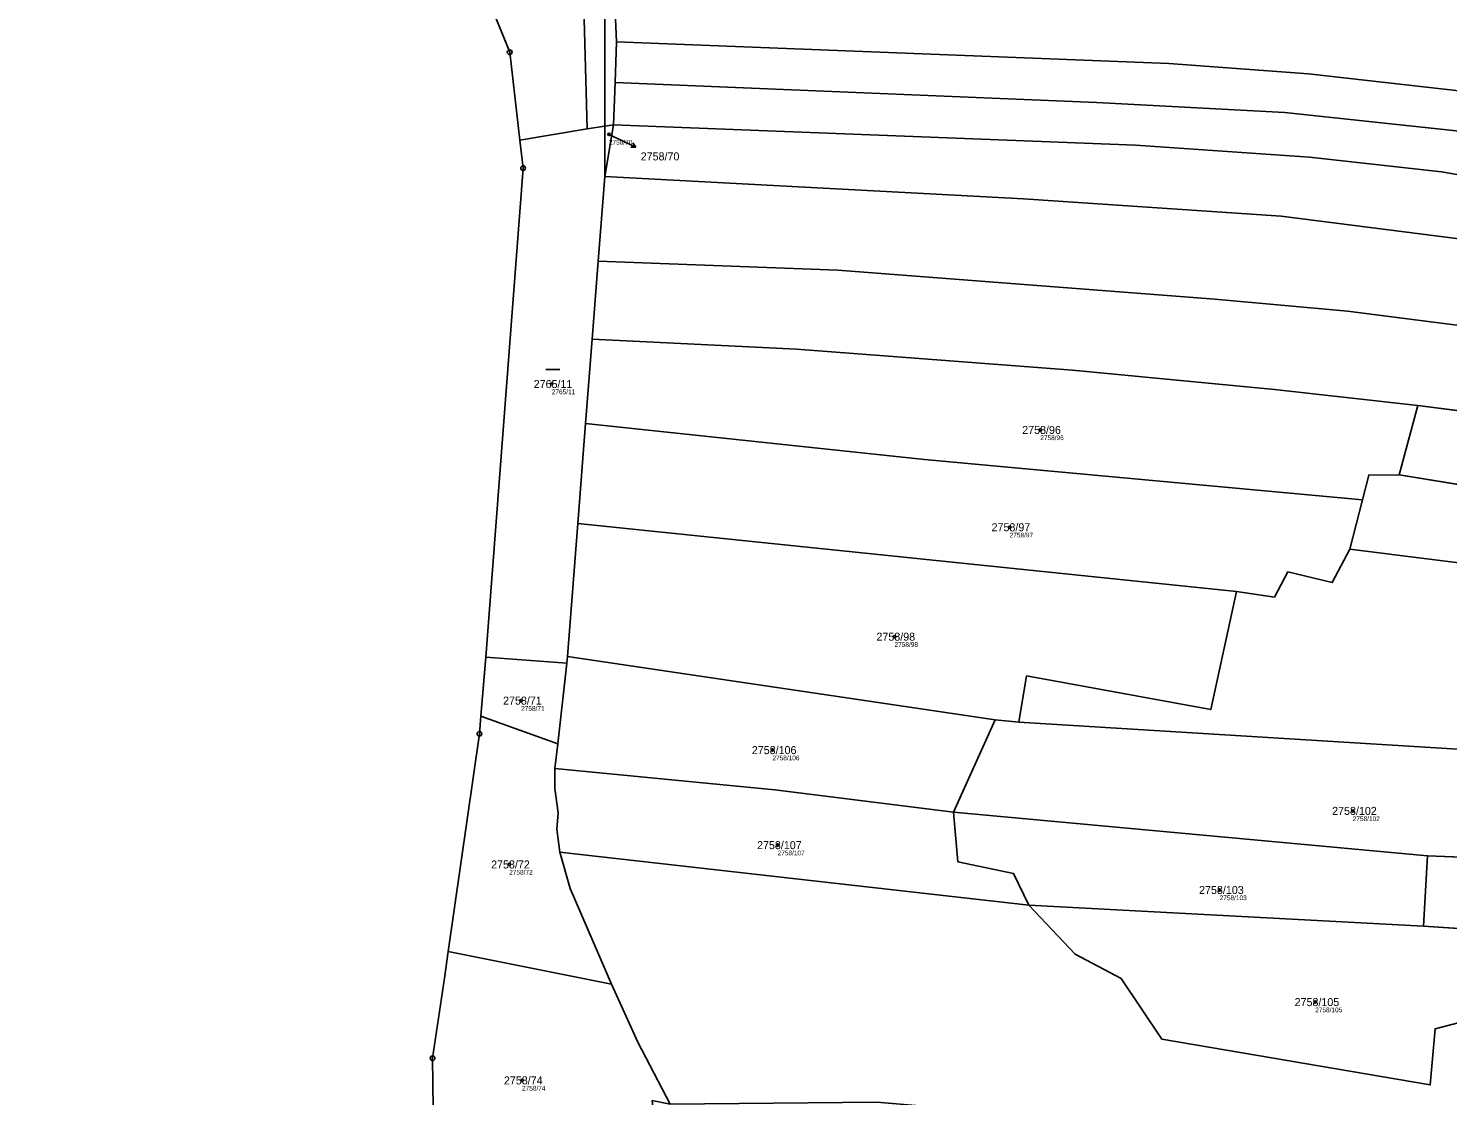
# Model space of a CAD drawing. Extents: x -739214 to -733252, y -1147612 to -1142842.
# Drawn here: x -738866.3 to -738564.8, y -1144581.7 to -1144355 of the extents above; entities that cross this region are included whole.
import ezdxf

# ---------------------------------------------------------------- set-up
doc = ezdxf.new("R2010")
doc.units = 0
for name, color, linetype in [('Definiční body', 7, 'Continuous'), ('Hranice parcel', 7, 'Continuous'), ('Parcelní čísla', 7, 'Continuous'), ('Polygon ku', 7, 'Continuous'), ('Polygon parcely', 7, 'Continuous'), ('Pop  PČ popisy', 7, 'Continuous'), ('Značky bodu BP', 7, 'Continuous'), ('Značky kultur', 7, 'Continuous')]:
    doc.layers.add(name, color=color, linetype=linetype)

msp = doc.modelspace()

# ---------------------------------------------------------------- linework, layer by layer
at = {"layer": 'Definiční body'}
for centre in [(-738743, -1144377.5), (-738755.14, -1144430.52), (-738651.34, -1144440.28), (-738657.85, -1144460.95), (-738682.31, -1144484.2), (-738761.64, -1144497.78), (-738708.26, -1144508.3), (-738584.96, -1144521.21), (-738707.15, -1144528.49), (-738764.18, -1144532.59), (-738613.23, -1144538.01), (-738592.93, -1144561.83), (-738761.46, -1144578.47)]:
    msp.add_circle(centre, 0.25, dxfattribs=at)
at = {"layer": 'Hranice parcel'}
for p, q in [((-738782.62, -1144314.52), (-738764.08, -1144360.02)), ((-738764.08, -1144360.02), (-738761.91, -1144378.7)), ((-738741.69, -1144366.44), (-738741.37, -1144357.79)), ((-738742.03, -1144375.43), (-738741.69, -1144366.44)), ((-738743.87, -1144375.73), (-738742.03, -1144375.43)), ((-738743.87, -1144386.46), (-738742.03, -1144375.43)), ((-738761.91, -1144378.7), (-738747.63, -1144376.34)), ((-738747.63, -1144376.34), (-738743.87, -1144375.73)), ((-738743.87, -1144375.73), (-738743.87, -1144386.46)), ((-738761.91, -1144378.7), (-738761.22, -1144384.64)), ((-738761.22, -1144384.64), (-738769.11, -1144488.57)), ((-738743.87, -1144386.46), (-738745.27, -1144404.4)), ((-738745.27, -1144404.4), (-738746.56, -1144421.02)), ((-738746.56, -1144421.02), (-738747.95, -1144438.92)), ((-738575.06, -1144449.78), (-738571.15, -1144435.11)), ((-738571.15, -1144435.11), (-738542.61, -1144438.7)), ((-738747.95, -1144438.92), (-738749.6, -1144460.13)), ((-738575.06, -1144449.78), (-738511.3, -1144460.32)), ((-738585.59, -1144465.59), (-738582.91, -1144455.13)), ((-738749.6, -1144460.13), (-738751.8, -1144488.42)), ((-738749.6, -1144460.13), (-738609.66, -1144474.58)), ((-738769.11, -1144488.57), (-738770.19, -1144501.07)), ((-738751.91, -1144489.81), (-738769.11, -1144488.57)), ((-738753.86, -1144506.99), (-738751.91, -1144489.81)), ((-738751.8, -1144488.42), (-738751.91, -1144489.81)), ((-738751.8, -1144488.42), (-738660.95, -1144501.83)), ((-738770.19, -1144501.07), (-738770.52, -1144504.83)), ((-738770.19, -1144501.07), (-738753.86, -1144506.99)), ((-738660.95, -1144501.83), (-738669.79, -1144521.5)), ((-738660.95, -1144501.83), (-738655.89, -1144502.35)), ((-738770.52, -1144504.83), (-738777.14, -1144551.06)), ((-738754.45, -1144512.2), (-738753.86, -1144506.99)), ((-738669.79, -1144521.5), (-738569.05, -1144530.73)), ((-738753.45, -1144529.96), (-738653.78, -1144541.27)), ((-738569.89, -1144545.68), (-738569.05, -1144530.73)), ((-738569.05, -1144530.73), (-738535.42, -1144532.1)), ((-738653.78, -1144541.27), (-738569.89, -1144545.68)), ((-738569.89, -1144545.68), (-738541.5, -1144547.63)), ((-738777.14, -1144551.06), (-738742.47, -1144558.02))]:
    msp.add_line(p, q, dxfattribs=at)
for points in [[(-738715.02, -1144239.51), (-738732.18, -1144264.87), (-738740.28, -1144285.73), (-738743.89, -1144314.16), (-738743.87, -1144375.73)], [(-738741.37, -1144357.79), (-738742.31, -1144336.61), (-738738.82, -1144302.23)], [(-738746.88, -1144315.43), (-738747.8, -1144323.99), (-738748.62, -1144339.99), (-738747.63, -1144376.34)], [(-738272.81, -1144429.85), (-738313.52, -1144419.99), (-738371.23, -1144407.83), (-738452.18, -1144389.24), (-738518.7, -1144375.14), (-738557.38, -1144368.77), (-738594.35, -1144364.65), (-738624.05, -1144362.39), (-738741.37, -1144357.79)], [(-738274.04, -1144437.57), (-738311.95, -1144430.01), (-738387.1, -1144412.85), (-738516.37, -1144384.42), (-738563.01, -1144376.72), (-738599.36, -1144372.81), (-738639.36, -1144370.68), (-738741.69, -1144366.44)], [(-738742.03, -1144375.43), (-738631.13, -1144379.79), (-738594.17, -1144382.33), (-738566.06, -1144385.41), (-738514.23, -1144394.45), (-738460.2, -1144405.33), (-738308.87, -1144439.64)], [(-738743.87, -1144386.46), (-738654.92, -1144391.15), (-738600.13, -1144394.85), (-738551.78, -1144401), (-738518.26, -1144406.97), (-738464.92, -1144417.13), (-738355.03, -1144441.61), (-738310.13, -1144452.92)], [(-738745.27, -1144404.4), (-738694.38, -1144406.35), (-738614.23, -1144412.46), (-738586.09, -1144415.04), (-738550.08, -1144419.62), (-738491.11, -1144430.69), (-738445.45, -1144439.98), (-738389.89, -1144453.29), (-738313.2, -1144470.84)], [(-738746.56, -1144421.02), (-738703.17, -1144423.09), (-738644.46, -1144427.61), (-738601.56, -1144431.67), (-738571.15, -1144435.11)], [(-738747.95, -1144438.92), (-738675.93, -1144446.58), (-738582.91, -1144455.13)], [(-738582.91, -1144455.13), (-738581.56, -1144449.88), (-738575.06, -1144449.78)], [(-738609.66, -1144474.58), (-738601.6, -1144475.82), (-738598.71, -1144470.44), (-738589.31, -1144472.72), (-738585.59, -1144465.59)], [(-738585.59, -1144465.59), (-738531.99, -1144472.31), (-738510.21, -1144475.51)], [(-738655.89, -1144502.35), (-738654.24, -1144492.53), (-738615.13, -1144499.69), (-738609.66, -1144474.58)], [(-738655.89, -1144502.35), (-738537.37, -1144509.62), (-738514.2, -1144513.55)], [(-738754.45, -1144512.2), (-738707.77, -1144516.73), (-738669.79, -1144521.5)], [(-738753.45, -1144529.96), (-738754.03, -1144525.12), (-738753.77, -1144521.63), (-738754.45, -1144516.43), (-738754.45, -1144512.2)], [(-738669.79, -1144521.5), (-738668.84, -1144532.05), (-738657.02, -1144534.52), (-738653.78, -1144541.27)], [(-738742.47, -1144558.02), (-738751.26, -1144537.68), (-738753.45, -1144529.96)], [(-738653.78, -1144541.27), (-738643.91, -1144551.66), (-738634.18, -1144556.85), (-738625.48, -1144569.7), (-738568.5, -1144579.44), (-738567.46, -1144567.5), (-738550.29, -1144563.03)], [(-738777.14, -1144551.06), (-738777.95, -1144556.74), (-738780.47, -1144573.76), (-738780.23, -1144589.65)], [(-738729.99, -1144583.51), (-738736.86, -1144570.33), (-738742.47, -1144558.02)]]:
    msp.add_lwpolyline(points, dxfattribs=at)
at = {"layer": 'Polygon ku'}
msp.add_lwpolyline([(-738782.62, -1144314.52), (-738764.08, -1144360.02), (-738761.91, -1144378.7), (-738761.22, -1144384.64), (-738769.11, -1144488.57), (-738770.19, -1144501.07), (-738770.52, -1144504.83), (-738777.14, -1144551.06), (-738777.95, -1144556.74), (-738780.47, -1144573.76), (-738780.23, -1144589.65), (-738863.93, -1144604.08), (-738865.07, -1144604.41), (-738883.19, -1144609.6)], dxfattribs=at)
at = {"layer": 'Polygon parcely'}
for points in [[(-738685.65, -1144212.62), (-738670.96, -1144198), (-738643.76, -1144172.41), (-738631.13, -1144162.06), (-738583.86, -1144128.46), (-738640.79, -1144166.84), (-738686.98, -1144210.3), (-738715.02, -1144239.51), (-738732.18, -1144264.87), (-738740.28, -1144285.73), (-738743.89, -1144314.16), (-738743.87, -1144375.73), (-738742.03, -1144375.43), (-738741.69, -1144366.44), (-738741.37, -1144357.79), (-738742.31, -1144336.61), (-738738.82, -1144302.23), (-738735.23, -1144282.35), (-738729.51, -1144268.12), (-738715.65, -1144243.76), (-738697.12, -1144224.03)], [(-738743.87, -1144375.73), (-738743.89, -1144314.16), (-738740.28, -1144285.73), (-738732.18, -1144264.87), (-738715.02, -1144239.51), (-738718.62, -1144237.17), (-738721.53, -1144240.85), (-738734.47, -1144264.86), (-738741.22, -1144279.97), (-738745.22, -1144297.67), (-738746.88, -1144315.43), (-738747.8, -1144323.99), (-738748.62, -1144339.99), (-738747.63, -1144376.34)], [(-738761.91, -1144378.7), (-738747.63, -1144376.34), (-738748.62, -1144339.99), (-738747.8, -1144323.99), (-738746.88, -1144315.43), (-738782.62, -1144314.52), (-738764.08, -1144360.02)], [(-738624.05, -1144362.39), (-738741.37, -1144357.79), (-738741.69, -1144366.44), (-738639.36, -1144370.68), (-738599.36, -1144372.81), (-738563.01, -1144376.72), (-738516.37, -1144384.42), (-738387.1, -1144412.85), (-738311.95, -1144430.01), (-738274.04, -1144437.57), (-738272.81, -1144429.85), (-738313.52, -1144419.99), (-738371.23, -1144407.83), (-738452.18, -1144389.24), (-738518.7, -1144375.14), (-738557.38, -1144368.77), (-738594.35, -1144364.65)], [(-738274.04, -1144437.57), (-738311.95, -1144430.01), (-738387.1, -1144412.85), (-738516.37, -1144384.42), (-738563.01, -1144376.72), (-738599.36, -1144372.81), (-738639.36, -1144370.68), (-738741.69, -1144366.44), (-738742.03, -1144375.43), (-738631.13, -1144379.79), (-738594.17, -1144382.33), (-738566.06, -1144385.41), (-738514.23, -1144394.45), (-738460.2, -1144405.33), (-738308.87, -1144439.64), (-738275.16, -1144445.07)], [(-738355.03, -1144441.61), (-738310.13, -1144452.92), (-738308.87, -1144439.64), (-738460.2, -1144405.33), (-738514.23, -1144394.45), (-738566.06, -1144385.41), (-738594.17, -1144382.33), (-738631.13, -1144379.79), (-738742.03, -1144375.43), (-738743.87, -1144386.46), (-738654.92, -1144391.15), (-738600.13, -1144394.85), (-738551.78, -1144401), (-738518.26, -1144406.97), (-738464.92, -1144417.13)], [(-738743.87, -1144386.46), (-738742.03, -1144375.43), (-738743.87, -1144375.73)], [(-738761.22, -1144384.64), (-738769.11, -1144488.57), (-738751.91, -1144489.81), (-738751.8, -1144488.42), (-738749.6, -1144460.13), (-738747.95, -1144438.92), (-738746.56, -1144421.02), (-738745.27, -1144404.4), (-738743.87, -1144386.46), (-738743.87, -1144375.73), (-738747.63, -1144376.34), (-738761.91, -1144378.7)], [(-738586.09, -1144415.04), (-738550.08, -1144419.62), (-738491.11, -1144430.69), (-738445.45, -1144439.98), (-738389.89, -1144453.29), (-738313.2, -1144470.84), (-738312.25, -1144465.31), (-738311.06, -1144458.36), (-738310.13, -1144452.92), (-738355.03, -1144441.61), (-738464.92, -1144417.13), (-738518.26, -1144406.97), (-738551.78, -1144401), (-738600.13, -1144394.85), (-738654.92, -1144391.15), (-738743.87, -1144386.46), (-738745.27, -1144404.4), (-738694.38, -1144406.35), (-738614.23, -1144412.46)], [(-738571.15, -1144435.11), (-738542.61, -1144438.7), (-738362.54, -1144477.65), (-738331.07, -1144485.3), (-738316.55, -1144487.8), (-738314.26, -1144477.44), (-738313.2, -1144470.84), (-738389.89, -1144453.29), (-738445.45, -1144439.98), (-738491.11, -1144430.69), (-738550.08, -1144419.62), (-738586.09, -1144415.04), (-738614.23, -1144412.46), (-738694.38, -1144406.35), (-738745.27, -1144404.4), (-738746.56, -1144421.02), (-738703.17, -1144423.09), (-738644.46, -1144427.61), (-738601.56, -1144431.67)], [(-738746.56, -1144421.02), (-738747.95, -1144438.92), (-738675.93, -1144446.58), (-738582.91, -1144455.13), (-738581.56, -1144449.88), (-738575.06, -1144449.78), (-738571.15, -1144435.11), (-738601.56, -1144431.67), (-738644.46, -1144427.61), (-738703.17, -1144423.09)], [(-738511.3, -1144460.32), (-738511.45, -1144458.26), (-738541.4, -1144451.13), (-738542.61, -1144438.7), (-738571.15, -1144435.11), (-738575.06, -1144449.78)], [(-738598.71, -1144470.44), (-738589.31, -1144472.72), (-738585.59, -1144465.59), (-738582.91, -1144455.13), (-738675.93, -1144446.58), (-738747.95, -1144438.92), (-738749.6, -1144460.13), (-738609.66, -1144474.58), (-738601.6, -1144475.82)], [(-738510.21, -1144475.51), (-738511.3, -1144460.32), (-738575.06, -1144449.78), (-738581.56, -1144449.88), (-738582.91, -1144455.13), (-738585.59, -1144465.59), (-738531.99, -1144472.31)], [(-738655.89, -1144502.35), (-738654.24, -1144492.53), (-738615.13, -1144499.69), (-738609.66, -1144474.58), (-738749.6, -1144460.13), (-738751.8, -1144488.42), (-738660.95, -1144501.83)], [(-738514.2, -1144513.55), (-738508.33, -1144488.87), (-738510.21, -1144475.51), (-738531.99, -1144472.31), (-738585.59, -1144465.59), (-738589.31, -1144472.72), (-738598.71, -1144470.44), (-738601.6, -1144475.82), (-738609.66, -1144474.58), (-738615.13, -1144499.69), (-738654.24, -1144492.53), (-738655.89, -1144502.35), (-738537.37, -1144509.62)], [(-738751.91, -1144489.81), (-738769.11, -1144488.57), (-738770.19, -1144501.07), (-738753.86, -1144506.99)], [(-738707.77, -1144516.73), (-738669.79, -1144521.5), (-738660.95, -1144501.83), (-738751.8, -1144488.42), (-738751.91, -1144489.81), (-738753.86, -1144506.99), (-738754.45, -1144512.2)], [(-738754.03, -1144525.12), (-738753.77, -1144521.63), (-738754.45, -1144516.43), (-738754.45, -1144512.2), (-738753.86, -1144506.99), (-738770.19, -1144501.07), (-738770.52, -1144504.83), (-738777.14, -1144551.06), (-738742.47, -1144558.02), (-738751.26, -1144537.68), (-738753.45, -1144529.96)], [(-738518.69, -1144532.41), (-738514.2, -1144513.55), (-738537.37, -1144509.62), (-738655.89, -1144502.35), (-738660.95, -1144501.83), (-738669.79, -1144521.5), (-738569.05, -1144530.73), (-738535.42, -1144532.1)], [(-738653.78, -1144541.27), (-738657.02, -1144534.52), (-738668.84, -1144532.05), (-738669.79, -1144521.5), (-738707.77, -1144516.73), (-738754.45, -1144512.2), (-738754.45, -1144516.43), (-738753.77, -1144521.63), (-738754.03, -1144525.12), (-738753.45, -1144529.96)], [(-738657.02, -1144534.52), (-738653.78, -1144541.27), (-738569.89, -1144545.68), (-738569.05, -1144530.73), (-738669.79, -1144521.5), (-738668.84, -1144532.05)], [(-738475.09, -1144582.57), (-738550.29, -1144563.03), (-738567.46, -1144567.5), (-738568.5, -1144579.44), (-738625.48, -1144569.7), (-738634.18, -1144556.85), (-738643.91, -1144551.66), (-738653.78, -1144541.27), (-738753.45, -1144529.96), (-738751.26, -1144537.68), (-738742.47, -1144558.02), (-738736.86, -1144570.33), (-738729.99, -1144583.51), (-738686.04, -1144583.08), (-738623, -1144588.46), (-738587.96, -1144592.8), (-738539.21, -1144599.7), (-738494.01, -1144607.59), (-738447.81, -1144618.01), (-738328.4, -1144646.66), (-738337.91, -1144625.79), (-738395.95, -1144612.45), (-738404.05, -1144599.36)], [(-738535.48, -1144537.25), (-738535.42, -1144532.1), (-738569.05, -1144530.73), (-738569.89, -1144545.68), (-738541.5, -1144547.63)], [(-738541.5, -1144547.63), (-738569.89, -1144545.68), (-738653.78, -1144541.27), (-738643.91, -1144551.66), (-738634.18, -1144556.85), (-738625.48, -1144569.7), (-738568.5, -1144579.44), (-738567.46, -1144567.5), (-738550.29, -1144563.03), (-738546.96, -1144562.17)], [(-738729.99, -1144583.51), (-738736.86, -1144570.33), (-738742.47, -1144558.02), (-738777.14, -1144551.06), (-738777.95, -1144556.74), (-738780.47, -1144573.76), (-738780.23, -1144589.65), (-738769.34, -1144606.08), (-738753.15, -1144599.26), (-738742.61, -1144594.82), (-738732.73, -1144592.83), (-738733.79, -1144582.76)]]:
    msp.add_lwpolyline(points, close=True, dxfattribs=at)
msp.add_lwpolyline([(-738095.97, -1144389), (-738214.93, -1144377.81), (-738267.04, -1144371.3), (-738327.99, -1144359.59), (-738484.2, -1144325.47), (-738524.78, -1144317.73), (-738566.57, -1144311.53), (-738586.54, -1144309.47), (-738653.84, -1144305.16), (-738738.82, -1144302.23), (-738742.31, -1144336.61), (-738741.37, -1144357.79), (-738624.05, -1144362.39), (-738594.35, -1144364.65), (-738557.38, -1144368.77), (-738518.7, -1144375.14), (-738452.18, -1144389.24), (-738371.23, -1144407.83), (-738313.52, -1144419.99), (-738272.81, -1144429.85), (-738256.44, -1144428.26), (-738214.14, -1144433.54), (-738072.79, -1144444.03)], dxfattribs=at)
at = {"layer": 'Pop  PČ popisy'}
for p, q in [((-738743, -1144377.5), (-738739.96, -1144378.91)), ((-738739.96, -1144378.91), (-738737.24, -1144380.18)), ((-738737.24, -1144380.18), (-738738.36, -1144380.21)), ((-738737.24, -1144380.18), (-738737.94, -1144379.3))]:
    msp.add_line(p, q, dxfattribs=at)
at = {"layer": 'Značky bodu BP'}
for centre, radius in [((-738764.08, -1144360.02), 0.5), ((-738764.08, -1144360.02), 0.0303), ((-738761.22, -1144384.64), 0.5), ((-738761.22, -1144384.64), 0.0303), ((-738770.52, -1144504.83), 0.5), ((-738770.52, -1144504.83), 0.0303), ((-738780.47, -1144573.76), 0.5), ((-738780.47, -1144573.76), 0.0303)]:
    msp.add_circle(centre, radius, dxfattribs=at)
at = {"layer": 'Značky kultur'}
msp.add_line((-738756.43, -1144427.44), (-738753.43, -1144427.44), dxfattribs=at)

# ---------------------------------------------------------------- texts
at = {"layer": 'Definiční body'}
for s, p in [('2758/70', (-738743, -1144379.66)), ('2765/11', (-738755.14, -1144432.68)), ('2758/96', (-738651.34, -1144442.44)), ('2758/97', (-738657.85, -1144463.11)), ('2758/98', (-738682.31, -1144486.36)), ('2758/71', (-738761.64, -1144499.94)), ('2758/106', (-738708.26, -1144510.46)), ('2758/102', (-738584.96, -1144523.37)), ('2758/107', (-738707.15, -1144530.65)), ('2758/72', (-738764.18, -1144534.75)), ('2758/103', (-738613.23, -1144540.17)), ('2758/105', (-738592.93, -1144563.99)), ('2758/74', (-738761.46, -1144580.63))]:
    msp.add_text(s, height=1, dxfattribs=at).set_placement(p)
at = {"layer": 'Parcelní čísla'}
for s, p in [('2758/70', (-738736.24, -1144383.01)), ('2765/11', (-738758.98, -1144431.37)), ('2758/96', (-738655.18, -1144441.13)), ('2758/97', (-738661.69, -1144461.8)), ('2758/98', (-738686.15, -1144485.05)), ('2758/71', (-738765.48, -1144498.63)), ('2758/106', (-738712.63, -1144509.15)), ('2758/102', (-738589.33, -1144522.06)), ('2758/107', (-738711.52, -1144529.34)), ('2758/72', (-738768.02, -1144533.44)), ('2758/103', (-738617.6, -1144538.86)), ('2758/105', (-738597.3, -1144562.68)), ('2758/74', (-738765.3, -1144579.32))]:
    msp.add_text(s, height=1.7, dxfattribs=at).set_placement(p)

doc.saveas('drawing.dxf')
